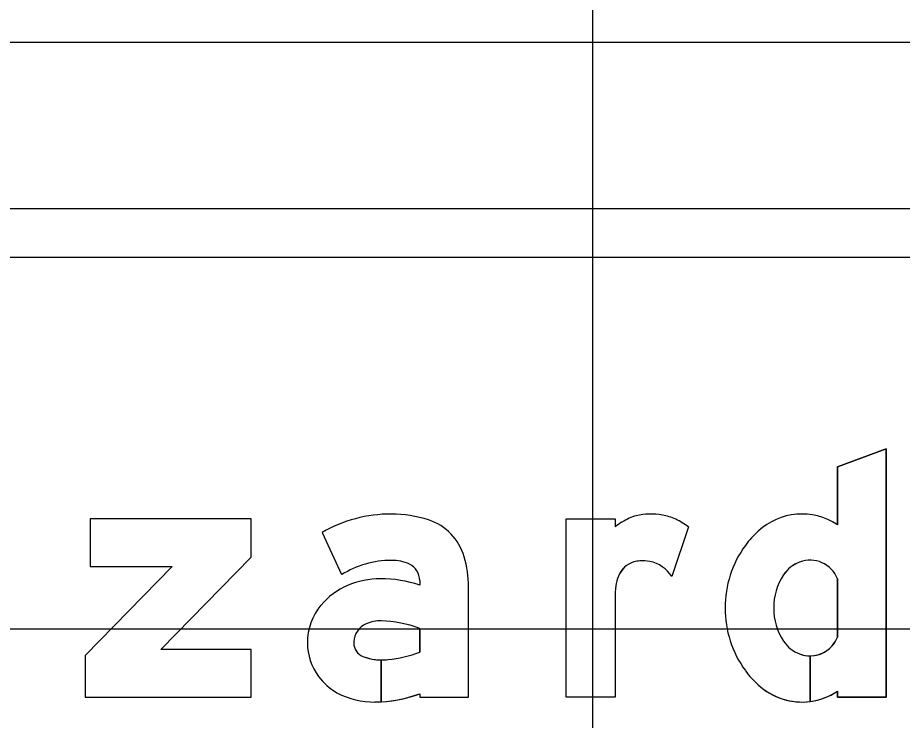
# Model space of a CAD drawing. Extents: x 1797809 to 2198143, y 249608 to 1237864.
# Drawn here: x 2194585.728 to 2194588.743, y 1237305.794 to 1237308.19 of the extents above; entities that cross this region are included whole.
import ezdxf

# ---------------------------------------------------------------- set-up
doc = ezdxf.new("R2010")
doc.units = 0
for name, color, linetype in [('GSBWFILL', 7, 'Continuous'), ('GSCOLORFILL', 7, 'Continuous'), ('GSDIMS', 7, 'Continuous'), ('GSOUTLINE', 7, 'Continuous'), ('GSSHT', 7, 'Continuous')]:
    doc.layers.add(name, color=color, linetype=linetype)

msp = doc.modelspace()

# ---------------------------------------------------------------- linework, layer by layer
at = {"layer": 'GSBWFILL'}
for p, q in [((2194588.0139, 1237306.4536), (2194587.9575, 1237306.2843)), ((2194588.5217, 1237306.2766), (2194588.5217, 1237306.0771)), ((2194588.4288, 1237306.0137), (2194588.4288, 1237305.8581)), ((2194588.4288, 1237305.8581), (2194588.4288, 1237306.0137))]:
    msp.add_line(p, q, dxfattribs=at)
for points in [[(2194588.5217, 1237305.8928), (2194588.5217, 1237305.873), (2194588.6882, 1237305.873), (2194588.6882, 1237306.7201), (2194588.5217, 1237306.6587), (2194588.5217, 1237306.4609)], [(2194587.7642, 1237306.209), (2194587.7642, 1237305.873), (2194587.5977, 1237305.873), (2194587.5977, 1237306.4807), (2194587.7642, 1237306.4807), (2194587.7642, 1237306.4536)], [(2194586.7653, 1237306.4348), (2194586.8321, 1237306.2906)], [(2194587.0982, 1237306.2703), (2194587.0982, 1237306.2549)], [(2194587.0982, 1237305.8847), (2194587.0982, 1237305.873), (2194587.2647, 1237305.873), (2194587.2647, 1237306.2486)], [(2194587.0982, 1237306.1075), (2194587.0982, 1237306.0267)], [(2194586.9671, 1237305.8569), (2194586.9671, 1237305.9997)], [(2194586.9671, 1237305.9997), (2194586.9671, 1237305.8569)]]:
    msp.add_lwpolyline(points, dxfattribs=at)
msp.add_lwpolyline([(2194585.9752, 1237306.4807), (2194585.9752, 1237306.3184), (2194586.254, 1237306.3184), (2194585.9576, 1237306.0145), (2194585.9576, 1237305.873), (2194586.5237, 1237305.873), (2194586.5237, 1237306.0353), (2194586.2163, 1237306.0353), (2194586.5237, 1237306.3506), (2194586.5237, 1237306.4807)], close=True, dxfattribs=at)
for centre, major_axis, ratio, start_param, end_param in [((2194588.401, 1237306.2794), (0, 0.218), 0.999993, 5.696193, 7.034788), ((2194587.0015, 1237306.0202), (0, 0.4772), 0.999993, 0, 0.517719), ((2194587.0015, 1237306.0899), (0, 0.4075), 0.999993, 5.96613, 6.283185), ((2194587.0701, 1237306.2991), (0, 0.1873), 0.999993, 4.997165, 5.96613), ((2194587.9315, 1237306.2317), (0, 0.2779), 0.999991, 0.443663, 0.646229), ((2194587.8658, 1237306.3699), (0, 0.1249), 0.999991, 0.24142, 0.443663), ((2194587.8872, 1237306.283), (0, 0.2143), 0.999991, 6.103268, 6.524606), ((2194587.8921, 1237306.3096), (0, 0.1873), 0.999991, 5.846069, 6.103268), ((2194587.8729, 1237306.2687), (0, 0.2325), 0.999991, 5.631644, 5.846069), ((2194588.4231, 1237306.2377), (0, 0.2638), 0.999993, 0.704703, 0.952762), ((2194588.5029, 1237306.1769), (0, 0.3641), 0.999993, 0.943678, 1.570796), ((2194586.8978, 1237306.2486), (0, 0.3669), 0.999993, 4.712389, 4.997165), ((2194588.4288, 1237306.2401), (0, 0.0999), 0.999993, 5.086447, 6.647393), ((2194587.0015, 1237306.0202), (0, 0.319), 0.999993, 0, 0.559495), ((2194587.0074, 1237306.2132), (0, 0.1261), 0.999993, 5.822746, 6.330435), ((2194587.0357, 1237306.2703), (0, 0.0624), 0.999993, 4.712389, 5.822746), ((2194587.8526, 1237306.2543), (0, 0.0832), 0.999991, 0.293855, 1.188904), ((2194587.8542, 1237306.2489), (0, 0.0889), 0.999991, 0.067293, 0.293855), ((2194587.8572, 1237306.2047), (0, 0.1332), 0.999991, 6.094384, 6.350479), ((2194587.8607, 1237306.223), (0, 0.1145), 0.999991, 5.27661, 6.094384), ((2194588.4347, 1237306.2246), (0, 0.1165), 0.999993, 0.364208, 0.979941), ((2194588.4976, 1237306.1824), (0, 0.1923), 0.999993, 0.979941, 1.599528), ((2194586.9646, 1237305.9912), (0, 0.2855), 0.999993, 0, 0.404512), ((2194586.9646, 1237305.8564), (0, 0.4203), 0.999993, 5.959871, 6.283185), ((2194587.8959, 1237306.2369), (0, 0.13), 0.999991, 1.188904, 1.450084), ((2194586.9451, 1237306.0337), (0, 0.2387), 0.999993, 0.399285, 0.87593), ((2194588.117, 1237306.2086), (0, 0.3529), 0.999991, 1.445958, 1.569673), ((2194586.9157, 1237306.0582), (0, 0.2005), 0.999993, 0.87593, 1.570796), ((2194588.5029, 1237306.1769), (0, 0.3641), 0.999993, 1.570796, 2.197914), ((2194588.4976, 1237306.1713), (0, 0.1923), 0.999993, 1.542065, 2.161651), ((2194586.9442, 1237306.0584), (0, 0.0708), 0.999993, 0.408547, 1.530785), ((2194586.9639, 1237306.0128), (0, 0.1204), 0.999993, 6.259455, 6.691732), ((2194586.9551, 1237305.724), (0, 0.4093), 0.999993, 5.926185, 6.254823), ((2194586.9069, 1237306.0582), (0, 0.1916), 0.999993, 1.570796, 2.21394), ((2194586.9488, 1237306.0582), (0, 0.0754), 0.999993, 1.530785, 1.570796), ((2194586.9233, 1237306.0582), (0, 0.0499), 0.999993, 1.570796, 2.757027), ((2194588.4347, 1237306.1291), (0, 0.1165), 0.999993, 2.161651, 2.777385), ((2194588.4288, 1237306.1136), (0, 0.0999), 0.999993, 3.142009, 4.338331), ((2194586.9574, 1237306.3848), (0, 0.3848), 0.999993, 3.228562, 3.516221), ((2194588.4288, 1237306.1136), (0, 0.0999), 0.999993, 2.777385, 3.141593), ((2194586.9671, 1237306.1662), (0, 0.1665), 0.999993, 2.757027, 3.141593), ((2194586.9671, 1237306.1662), (0, 0.1665), 0.999993, 3.141843, 3.28451), ((2194588.4231, 1237306.116), (0, 0.2638), 0.999993, 2.188831, 2.436889), ((2194586.9239, 1237306.0709), (0, 0.2129), 0.999993, 2.21394, 2.611125), ((2194588.401, 1237306.0743), (0, 0.218), 0.999993, 2.38999, 3.269164), ((2194586.9457, 1237306.1428), (0, 0.2865), 0.999993, 2.672443, 3.141593), ((2194586.9457, 1237306.2813), (0, 0.4249), 0.999993, 3.192057, 3.508644), ((2194588.401, 1237306.0743), (0, 0.218), 0.999993, 3.269357, 3.728585), ((2194586.9457, 1237306.2813), (0, 0.4249), 0.999993, 3.141593, 3.191959)]:
    msp.add_ellipse(centre, major_axis=major_axis, ratio=ratio, start_param=start_param, end_param=end_param, dxfattribs=at)
at = {"layer": 'GSCOLORFILL'}
for p, q in [((2194588.0139, 1237306.4536), (2194587.9575, 1237306.2843)), ((2194588.5217, 1237306.2766), (2194588.5217, 1237306.0771)), ((2194588.4288, 1237306.0137), (2194588.4288, 1237305.8581)), ((2194588.4288, 1237305.8581), (2194588.4288, 1237306.0137))]:
    msp.add_line(p, q, dxfattribs=at)
for points in [[(2194588.5217, 1237305.8928), (2194588.5217, 1237305.873), (2194588.6882, 1237305.873), (2194588.6882, 1237306.7201), (2194588.5217, 1237306.6587), (2194588.5217, 1237306.4609)], [(2194587.7642, 1237306.209), (2194587.7642, 1237305.873), (2194587.5977, 1237305.873), (2194587.5977, 1237306.4807), (2194587.7642, 1237306.4807), (2194587.7642, 1237306.4536)], [(2194586.7653, 1237306.4348), (2194586.8321, 1237306.2906)], [(2194587.0982, 1237306.2703), (2194587.0982, 1237306.2549)], [(2194587.0982, 1237305.8847), (2194587.0982, 1237305.873), (2194587.2647, 1237305.873), (2194587.2647, 1237306.2486)], [(2194587.0982, 1237306.1075), (2194587.0982, 1237306.0267)], [(2194586.9671, 1237305.8569), (2194586.9671, 1237305.9997)], [(2194586.9671, 1237305.9997), (2194586.9671, 1237305.8569)]]:
    msp.add_lwpolyline(points, dxfattribs=at)
msp.add_lwpolyline([(2194585.9752, 1237306.4807), (2194585.9752, 1237306.3184), (2194586.254, 1237306.3184), (2194585.9576, 1237306.0145), (2194585.9576, 1237305.873), (2194586.5237, 1237305.873), (2194586.5237, 1237306.0353), (2194586.2163, 1237306.0353), (2194586.5237, 1237306.3506), (2194586.5237, 1237306.4807)], close=True, dxfattribs=at)
for centre, major_axis, ratio, start_param, end_param in [((2194588.401, 1237306.2794), (0, 0.218), 0.999993, 5.696193, 7.034788), ((2194587.0015, 1237306.0202), (0, 0.4772), 0.999993, 0, 0.517719), ((2194587.0015, 1237306.0899), (0, 0.4075), 0.999993, 5.96613, 6.283185), ((2194587.0701, 1237306.2991), (0, 0.1873), 0.999993, 4.997165, 5.96613), ((2194587.9315, 1237306.2317), (0, 0.2779), 0.999991, 0.443663, 0.646229), ((2194587.8658, 1237306.3699), (0, 0.1249), 0.999991, 0.24142, 0.443663), ((2194587.8872, 1237306.283), (0, 0.2143), 0.999991, 6.103268, 6.524606), ((2194587.8921, 1237306.3096), (0, 0.1873), 0.999991, 5.846069, 6.103268), ((2194587.8729, 1237306.2687), (0, 0.2325), 0.999991, 5.631644, 5.846069), ((2194588.4231, 1237306.2377), (0, 0.2638), 0.999993, 0.704703, 0.952762), ((2194588.5029, 1237306.1769), (0, 0.3641), 0.999993, 0.943678, 1.570796), ((2194586.8978, 1237306.2486), (0, 0.3669), 0.999993, 4.712389, 4.997165), ((2194588.4288, 1237306.2401), (0, 0.0999), 0.999993, 5.086447, 6.647393), ((2194587.0015, 1237306.0202), (0, 0.319), 0.999993, 0, 0.559495), ((2194587.0074, 1237306.2132), (0, 0.1261), 0.999993, 5.822746, 6.330435), ((2194587.0357, 1237306.2703), (0, 0.0624), 0.999993, 4.712389, 5.822746), ((2194587.8526, 1237306.2543), (0, 0.0832), 0.999991, 0.293855, 1.188904), ((2194587.8542, 1237306.2489), (0, 0.0889), 0.999991, 0.067293, 0.293855), ((2194587.8572, 1237306.2047), (0, 0.1332), 0.999991, 6.094384, 6.350479), ((2194587.8607, 1237306.223), (0, 0.1145), 0.999991, 5.27661, 6.094384), ((2194588.4347, 1237306.2246), (0, 0.1165), 0.999993, 0.364208, 0.979941), ((2194588.4976, 1237306.1824), (0, 0.1923), 0.999993, 0.979941, 1.599528), ((2194586.9646, 1237305.9912), (0, 0.2855), 0.999993, 0, 0.404512), ((2194586.9646, 1237305.8564), (0, 0.4203), 0.999993, 5.959871, 6.283185), ((2194587.8959, 1237306.2369), (0, 0.13), 0.999991, 1.188904, 1.450084), ((2194586.9451, 1237306.0337), (0, 0.2387), 0.999993, 0.399285, 0.87593), ((2194588.117, 1237306.2086), (0, 0.3529), 0.999991, 1.445958, 1.569673), ((2194586.9157, 1237306.0582), (0, 0.2005), 0.999993, 0.87593, 1.570796), ((2194588.5029, 1237306.1769), (0, 0.3641), 0.999993, 1.570796, 2.197914), ((2194588.4976, 1237306.1713), (0, 0.1923), 0.999993, 1.542065, 2.161651), ((2194586.9442, 1237306.0584), (0, 0.0708), 0.999993, 0.408547, 1.530785), ((2194586.9639, 1237306.0128), (0, 0.1204), 0.999993, 6.259455, 6.691732), ((2194586.9551, 1237305.724), (0, 0.4093), 0.999993, 5.926185, 6.254823), ((2194586.9069, 1237306.0582), (0, 0.1916), 0.999993, 1.570796, 2.21394), ((2194586.9488, 1237306.0582), (0, 0.0754), 0.999993, 1.530785, 1.570796), ((2194586.9233, 1237306.0582), (0, 0.0499), 0.999993, 1.570796, 2.757027), ((2194588.4347, 1237306.1291), (0, 0.1165), 0.999993, 2.161651, 2.777385), ((2194588.4288, 1237306.1136), (0, 0.0999), 0.999993, 3.142009, 4.338331), ((2194586.9574, 1237306.3848), (0, 0.3848), 0.999993, 3.228562, 3.516221), ((2194588.4288, 1237306.1136), (0, 0.0999), 0.999993, 2.777385, 3.141593), ((2194586.9671, 1237306.1662), (0, 0.1665), 0.999993, 2.757027, 3.141593), ((2194586.9671, 1237306.1662), (0, 0.1665), 0.999993, 3.141843, 3.28451), ((2194588.4231, 1237306.116), (0, 0.2638), 0.999993, 2.188831, 2.436889), ((2194586.9239, 1237306.0709), (0, 0.2129), 0.999993, 2.21394, 2.611125), ((2194588.401, 1237306.0743), (0, 0.218), 0.999993, 2.38999, 3.269164), ((2194586.9457, 1237306.1428), (0, 0.2865), 0.999993, 2.672443, 3.141593), ((2194586.9457, 1237306.2813), (0, 0.4249), 0.999993, 3.192057, 3.508644), ((2194588.401, 1237306.0743), (0, 0.218), 0.999993, 3.269357, 3.728585), ((2194586.9457, 1237306.2813), (0, 0.4249), 0.999993, 3.141593, 3.191959)]:
    msp.add_ellipse(centre, major_axis=major_axis, ratio=ratio, start_param=start_param, end_param=end_param, dxfattribs=at)
at = {"layer": 'GSDIMS'}
for p, q in [((2194548.2266, 1237307.5387), (2194591.9338, 1237307.5387)), ((2194591.1013, 1237307.3715), (2194584.2748, 1237307.3715))]:
    msp.add_line(p, q, dxfattribs=at)
at = {"layer": 'GSOUTLINE'}
for p, q in [((2194588.0139, 1237306.4536), (2194587.9575, 1237306.2843)), ((2194588.5217, 1237306.0771), (2194588.5217, 1237306.2766))]:
    msp.add_line(p, q, dxfattribs=at)
for points in [[(2194588.5217, 1237306.4609), (2194588.5217, 1237306.6587), (2194588.6882, 1237306.7201), (2194588.6882, 1237305.873), (2194588.5217, 1237305.873), (2194588.5217, 1237305.8928)], [(2194587.7642, 1237306.209), (2194587.7642, 1237305.873), (2194587.5977, 1237305.873), (2194587.5977, 1237306.4807), (2194587.7642, 1237306.4807), (2194587.7642, 1237306.4536)], [(2194586.7653, 1237306.4348), (2194586.8321, 1237306.2906)], [(2194587.0982, 1237306.2703), (2194587.0982, 1237306.2549)], [(2194587.0982, 1237305.8847), (2194587.0982, 1237305.873), (2194587.2647, 1237305.873), (2194587.2647, 1237306.2486)], [(2194587.0982, 1237306.0267), (2194587.0982, 1237306.1075)]]:
    msp.add_lwpolyline(points, dxfattribs=at)
msp.add_lwpolyline([(2194585.9752, 1237306.4807), (2194585.9752, 1237306.3184), (2194586.254, 1237306.3184), (2194585.9576, 1237306.0145), (2194585.9576, 1237305.873), (2194586.5237, 1237305.873), (2194586.5237, 1237306.0353), (2194586.2163, 1237306.0353), (2194586.5237, 1237306.3506), (2194586.5237, 1237306.4807)], close=True, dxfattribs=at)
for centre, major_axis, ratio, start_param, end_param in [((2194588.401, 1237306.2794), (0, 0.218), 0.999993, 5.696193, 7.034788), ((2194587.0015, 1237306.0202), (0, 0.4772), 0.999993, 6.283185, 6.800904), ((2194587.0015, 1237306.0899), (0, 0.4075), 0.999993, 5.96613, 6.283185), ((2194587.0701, 1237306.2991), (0, 0.1873), 0.999993, 4.997165, 5.96613), ((2194587.9315, 1237306.2317), (0, 0.2779), 0.999991, 0.443663, 0.646229), ((2194587.8658, 1237306.3699), (0, 0.1249), 0.999991, 0.24142, 0.443663), ((2194587.8872, 1237306.283), (0, 0.2143), 0.999991, 6.103268, 6.524606), ((2194587.8921, 1237306.3096), (0, 0.1873), 0.999991, 5.846069, 6.103268), ((2194587.8729, 1237306.2687), (0, 0.2325), 0.999991, 5.631644, 5.846069), ((2194588.4231, 1237306.2377), (0, 0.2638), 0.999993, 0.704703, 0.952762), ((2194588.5029, 1237306.1769), (0, 0.3641), 0.999993, 0.943678, 1.570796), ((2194586.8978, 1237306.2486), (0, 0.3669), 0.999993, 4.712389, 4.997165), ((2194588.4288, 1237306.2401), (0, 0.0999), 0.999993, 5.086447, 6.647393), ((2194587.0015, 1237306.0202), (0, 0.319), 0.999993, 0, 0.559495), ((2194587.0074, 1237306.2132), (0, 0.1261), 0.999993, 5.822746, 6.330435), ((2194587.0357, 1237306.2703), (0, 0.0624), 0.999993, 4.712389, 5.822746), ((2194587.8526, 1237306.2543), (0, 0.0833), 0.999991, 0.293855, 1.188904), ((2194587.8542, 1237306.2489), (0, 0.0889), 0.999991, 0.067293, 0.293855), ((2194587.8572, 1237306.2047), (0, 0.1332), 0.999991, 6.094384, 6.350479), ((2194587.8607, 1237306.223), (0, 0.1145), 0.999991, 5.27661, 6.094384), ((2194588.4347, 1237306.2246), (0, 0.1166), 0.999993, 0.364208, 0.979941), ((2194588.4976, 1237306.1824), (0, 0.1923), 0.999993, 0.979941, 1.599528), ((2194586.9646, 1237305.9912), (0, 0.2855), 0.999993, 0, 0.404512), ((2194586.9646, 1237305.8564), (0, 0.4203), 0.999993, 5.959871, 6.283185), ((2194587.8959, 1237306.2369), (0, 0.13), 0.999991, 1.188904, 1.450084), ((2194586.9451, 1237306.0337), (0, 0.2387), 0.999993, 0.399285, 0.87593), ((2194588.117, 1237306.2086), (0, 0.3529), 0.999991, 1.445958, 1.569673), ((2194586.9157, 1237306.0582), (0, 0.2005), 0.999993, 0.87593, 1.570796), ((2194588.5029, 1237306.1769), (0, 0.3641), 0.999993, 1.570796, 2.197914), ((2194588.4976, 1237306.1713), (0, 0.1923), 0.999993, 1.542065, 2.161651), ((2194586.9442, 1237306.0584), (0, 0.0708), 0.999993, 0.408547, 1.530785), ((2194586.9639, 1237306.0128), (0, 0.1204), 0.999993, 6.25958, 6.691732), ((2194586.9551, 1237305.724), (0, 0.4093), 0.999993, 5.926185, 6.254787), ((2194586.9666, 1237306.1269), (0, 0.00624), 0.999993, 6.254787, 6.25958), ((2194586.9069, 1237306.0582), (0, 0.1916), 0.999993, 1.570796, 2.21394), ((2194586.9488, 1237306.0582), (0, 0.0754), 0.999993, 1.530785, 1.570796), ((2194586.9233, 1237306.0582), (0, 0.0499), 0.999993, 1.570796, 2.757027), ((2194588.4347, 1237306.1291), (0, 0.1165), 0.999993, 2.161651, 2.777385), ((2194588.4288, 1237306.1136), (0, 0.0999), 0.999993, 2.777385, 4.338331), ((2194586.9574, 1237306.3848), (0, 0.3848), 0.999993, 3.228562, 3.516221), ((2194586.9671, 1237306.1662), (0, 0.1665), 0.999993, 2.757027, 3.28451), ((2194588.4231, 1237306.116), (0, 0.2638), 0.999993, 2.188831, 2.436889), ((2194586.9239, 1237306.0709), (0, 0.2129), 0.999993, 2.21394, 2.611125), ((2194588.401, 1237306.0743), (0, 0.218), 0.999993, 2.38999, 3.728585), ((2194586.9457, 1237306.1428), (0, 0.2865), 0.999993, 2.672443, 3.141593), ((2194586.9457, 1237306.2813), (0, 0.4249), 0.999993, 3.141593, 3.508644)]:
    msp.add_ellipse(centre, major_axis=major_axis, ratio=ratio, start_param=start_param, end_param=end_param, dxfattribs=at)
at = {"layer": 'GSSHT'}
for p, q in [((2194587.6881, 1237258.1062), (2194587.6881, 1237318.1062)), ((2194547.6881, 1237308.1062), (2194677.6881, 1237308.1062)), ((2194547.6881, 1237306.1062), (2194677.6881, 1237306.1062))]:
    msp.add_line(p, q, dxfattribs=at)

doc.saveas('drawing.dxf')
